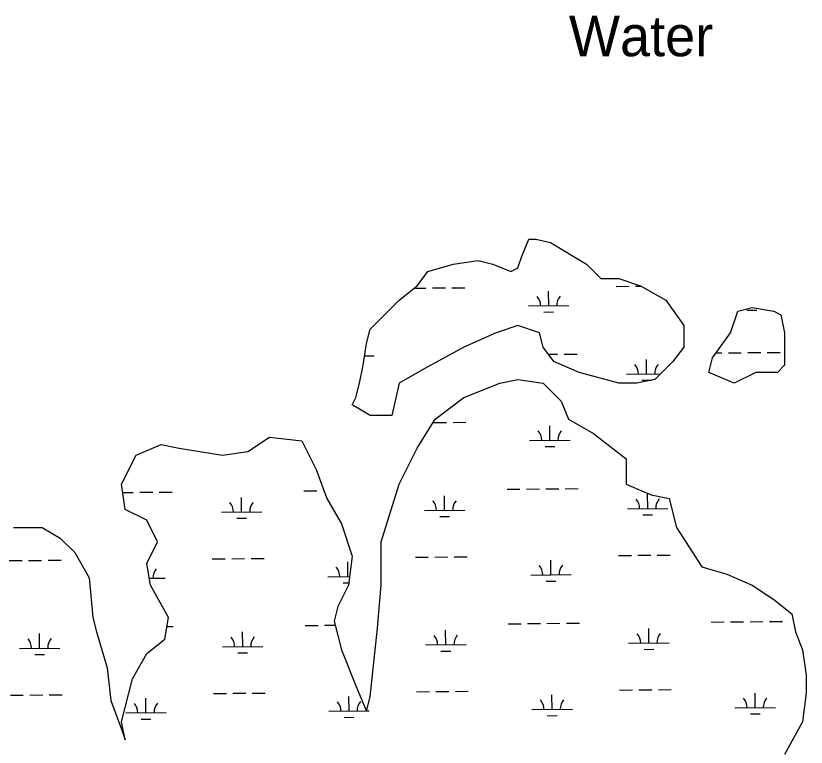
# Model space of a CAD drawing. Extents: x 3568792 to 3606828, y 529143 to 554785.
# Drawn here: x 3592959 to 3594912, y 550062 to 551870 of the extents above; entities that cross this region are included whole.
import ezdxf

# ---------------------------------------------------------------- set-up
doc = ezdxf.new("R2010")
doc.units = 0
for name, color, linetype in [('V-RIVR-IDEN', 7, 'Continuous'), ('V-TOPO-SHOR', 7, 'Continuous'), ('V-WETL-SWMP', 7, 'Continuous')]:
    doc.layers.add(name, color=color, linetype=linetype)

msp = doc.modelspace()

# ---------------------------------------------------------------- linework, layer by layer
at = {"layer": 'V-TOPO-SHOR'}
for p, q in [((3594066.2, 550926.5), (3594155.3, 550962.2)), ((3594155.3, 550962.2), (3594199.8, 550971.1)), ((3594199.8, 550971.1), (3594262.2, 550962.2)), ((3594262.2, 550962.2), (3594306.7, 550917.6)), ((3593995, 550873), (3594066.2, 550926.5)), ((3594306.7, 550917.6), (3594324.5, 550873)), ((3593950.5, 550801.7), (3593995, 550873)), ((3594324.5, 550873), (3594386.8, 550837.4)), ((3593531.9, 550792.8), (3593585.4, 550828.5)), ((3593585.4, 550828.5), (3593665.5, 550819.6)), ((3593665.5, 550819.6), (3593701.1, 550748.3)), ((3594386.8, 550837.4), (3594467, 550775)), ((3593255.9, 550783.9), (3593318.2, 550810.7)), ((3593318.2, 550810.7), (3593362.7, 550801.7)), ((3593362.7, 550801.7), (3593469.6, 550783.9)), ((3593905.9, 550712.6), (3593950.5, 550801.7)), ((3593220.2, 550712.6), (3593255.9, 550783.9)), ((3593469.6, 550783.9), (3593531.9, 550792.8)), ((3594467, 550775), (3594467, 550712.6)), ((3593701.1, 550748.3), (3593727.8, 550677)), ((3593229.1, 550650.2), (3593220.2, 550712.6)), ((3593861.4, 550570), (3593905.9, 550712.6)), ((3594467, 550712.6), (3594529.3, 550685.9)), ((3594529.3, 550685.9), (3594573.9, 550677)), ((3593727.8, 550677), (3593763.5, 550614.6)), ((3594573.9, 550677), (3594591.7, 550605.7)), ((3593282.6, 550623.5), (3593229.1, 550650.2)), ((3592953.1, 550605.7), (3593024.3, 550605.7)), ((3593024.3, 550605.7), (3593068.8, 550579)), ((3593309.3, 550570), (3593282.6, 550623.5)), ((3593763.5, 550614.6), (3593790.2, 550534.4)), ((3594591.7, 550605.7), (3594654, 550507.7)), ((3593068.8, 550579), (3593104.5, 550543.3)), ((3593282.6, 550516.6), (3593309.3, 550570)), ((3593861.4, 550463.1), (3593861.4, 550570)), ((3593104.5, 550543.3), (3593140.1, 550480.9)), ((3593790.2, 550534.4), (3593781.3, 550463.1)), ((3593291.5, 550463.1), (3593282.6, 550516.6)), ((3594654, 550507.7), (3594716.3, 550489.8)), ((3594716.3, 550489.8), (3594778.7, 550463.1)), ((3593140.1, 550480.9), (3593149, 550382.9)), ((3593336, 550382.9), (3593291.5, 550463.1)), ((3593781.3, 550463.1), (3593754.6, 550409.6)), ((3593852.5, 550356.2), (3593861.4, 550463.1)), ((3594778.7, 550463.1), (3594832.1, 550427.5)), ((3593754.6, 550409.6), (3593745.7, 550374)), ((3594832.1, 550427.5), (3594876.6, 550391.8)), ((3594876.6, 550391.8), (3594885.5, 550347.3)), ((3593149, 550382.9), (3593157.9, 550347.3)), ((3593327.1, 550329.4), (3593336, 550382.9)), ((3593745.7, 550374), (3593763.5, 550302.7)), ((3593834.7, 550186.8), (3593852.5, 550356.2)), ((3593157.9, 550347.3), (3593184.6, 550258.1)), ((3594885.5, 550347.3), (3594903.4, 550302.7)), ((3593282.6, 550293.8), (3593327.1, 550329.4)), ((3593246.9, 550231.4), (3593282.6, 550293.8)), ((3593763.5, 550302.7), (3593799.1, 550213.6)), ((3594903.4, 550302.7), (3594912.3, 550240.3)), ((3593184.6, 550258.1), (3593193.5, 550177.9)), ((3594912.3, 550240.3), (3594912.3, 550195.8)), ((3593220.2, 550124.5), (3593246.9, 550231.4)), ((3593799.1, 550213.6), (3593825.8, 550151.2)), ((3594912.3, 550195.8), (3594903.4, 550124.5)), ((3593193.5, 550177.9), (3593220.2, 550106.6)), ((3593825.8, 550151.2), (3593834.7, 550186.8)), ((3593229.1, 550079.9), (3593220.2, 550124.5)), ((3594903.4, 550124.5), (3594858.8, 550044.3)), ((3593220.2, 550106.6), (3593229.1, 550079.9))]:
    msp.add_line(p, q, dxfattribs=at)
for points in [[(3594280, 551309.7), (3594369, 551256.2), (3594404.7, 551220.6), (3594449.2, 551220.6), (3594502.6, 551202.8), (3594565, 551167.1), (3594609.5, 551104.7), (3594609.5, 551051.3), (3594582.8, 551015.6), (3594538.2, 550971.1), (3594493.7, 550962.2), (3594449.2, 550962.2), (3594351.2, 550988.9), (3594288.9, 551015.6), (3594262.2, 551051.3), (3594253.3, 551086.9), (3594199.8, 551104.7), (3594146.4, 551086.9), (3594066.2, 551051.3), (3593968.3, 550997.8), (3593905.9, 550962.2), (3593888.1, 550881.9), (3593834.7, 550881.9), (3593790.2, 550908.7), (3593799.1, 550926.5), (3593808, 550962.2), (3593816.9, 551006.7), (3593825.8, 551060.2), (3593834.7, 551095.8), (3593905.9, 551167.1), (3593950.5, 551202.8), (3593977.2, 551238.4), (3594039.5, 551256.2), (3594101.9, 551265.1), (3594137.5, 551256.2), (3594182, 551238.4), (3594199.8, 551247.3), (3594208.7, 551274.1), (3594226.5, 551318.6), (3594244.4, 551318.6), (3594280, 551309.7)], [(3594725.2, 551086.9), (3594743.1, 551140.4), (3594778.7, 551149.3), (3594832.1, 551140.4), (3594849.9, 551131.5), (3594858.8, 551086.9), (3594858.8, 551006.7), (3594841, 550988.9), (3594787.6, 550988.9), (3594734.2, 550962.2), (3594671.8, 550988.9), (3594680.7, 551024.5), (3594725.2, 551086.9)]]:
    msp.add_lwpolyline(points, dxfattribs=at)
at = {"layer": 'V-WETL-SWMP'}
for p, q in [((3593943.5, 551197.2), (3593972.6, 551197.4)), ((3593988.6, 551197.6), (3594020.6, 551197.8)), ((3594036.6, 551198), (3594068.6, 551198.2)), ((3594442.5, 551201.4), (3594474.5, 551201.7)), ((3594490.5, 551201.8), (3594504.1, 551201.9)), ((3594275.9, 551153.6), (3594275.6, 551189.6)), ((3594225.9, 551153.1), (3594325.9, 551154)), ((3594264, 551138), (3594288, 551138.2)), ((3594765.9, 551142.3), (3594789.9, 551142.5)), ((3594314, 551033.8), (3594346, 551034.1)), ((3594689.6, 551037), (3594703.9, 551037.1)), ((3594719.9, 551037.2), (3594751.9, 551037.5)), ((3594767.9, 551037.6), (3594799.9, 551037.9)), ((3594815.9, 551038), (3594847.9, 551038.3)), ((3593820.7, 551029.6), (3593844.1, 551029.8)), ((3594275.5, 551033.5), (3594298, 551033.7)), ((3594517.8, 550984.8), (3594517.5, 551020.8)), ((3594467.8, 550984.4), (3594552.2, 550985.1)), ((3594066.2, 550926.5), (3594155.3, 550962.2)), ((3594155.3, 550962.2), (3594199.8, 550971.1)), ((3594199.8, 550971.1), (3594262.2, 550962.2)), ((3594262.2, 550962.2), (3594306.7, 550917.6)), ((3594505.9, 550969.3), (3594529.9, 550969.5)), ((3593995, 550873), (3594066.2, 550926.5)), ((3594306.7, 550917.6), (3594324.5, 550873)), ((3593950.5, 550801.7), (3593995, 550873)), ((3593991.4, 550864.9), (3594023.4, 550865.2)), ((3594039.4, 550865.3), (3594071.4, 550865.6)), ((3594324.5, 550873), (3594386.8, 550837.4)), ((3594278.7, 550820.9), (3594278.4, 550856.9)), ((3593531.9, 550792.8), (3593585.4, 550828.5)), ((3593585.4, 550828.5), (3593665.5, 550819.6)), ((3593665.5, 550819.6), (3593701.1, 550748.3)), ((3594228.7, 550820.5), (3594328.7, 550821.3)), ((3594386.8, 550837.4), (3594467, 550775)), ((3593255.9, 550783.9), (3593318.2, 550810.7)), ((3593318.2, 550810.7), (3593362.7, 550801.7)), ((3593362.7, 550801.7), (3593469.6, 550783.9)), ((3593905.9, 550712.6), (3593950.5, 550801.7)), ((3594266.8, 550805.4), (3594290.8, 550805.6)), ((3593220.2, 550712.6), (3593255.9, 550783.9)), ((3593286.6, 550797.1), (3593287, 550797.1)), ((3593469.6, 550783.9), (3593531.9, 550792.8)), ((3594467, 550775), (3594467, 550712.6)), ((3593701.1, 550748.3), (3593727.8, 550677)), ((3593229.1, 550650.2), (3593220.2, 550712.6)), ((3593861.4, 550570), (3593905.9, 550712.6)), ((3594467, 550712.6), (3594529.3, 550685.9)), ((3593223.2, 550691.9), (3593249.1, 550692.1)), ((3593265.1, 550692.3), (3593297.1, 550692.5)), ((3593313.1, 550692.7), (3593345.1, 550693)), ((3593671, 550695.7), (3593703, 550696)), ((3593719, 550696.1), (3593720.7, 550696.1)), ((3594018.7, 550647.9), (3594018.4, 550683.9)), ((3594172.8, 550699.9), (3594204.8, 550700.2)), ((3594220.8, 550700.3), (3594252.8, 550700.6)), ((3594268.8, 550700.7), (3594300.8, 550701)), ((3594316.8, 550701.1), (3594348.8, 550701.4)), ((3594520.6, 550652.1), (3594520.3, 550688.1)), ((3594529.3, 550685.9), (3594573.9, 550677)), ((3593516.8, 550643.7), (3593516.5, 550679.7)), ((3593727.8, 550677), (3593763.5, 550614.6)), ((3594573.9, 550677), (3594591.7, 550605.7)), ((3593282.6, 550623.5), (3593229.1, 550650.2)), ((3593466.8, 550643.2), (3593566.8, 550644.1)), ((3593968.7, 550647.5), (3594068.7, 550648.3)), ((3594470.6, 550651.7), (3594570.6, 550652.5)), ((3593504.9, 550628.1), (3593528.9, 550628.3)), ((3594006.8, 550632.4), (3594030.8, 550632.6)), ((3594508.7, 550636.6), (3594532.7, 550636.8)), ((3592953.1, 550605.7), (3593024.3, 550605.7)), ((3593024.3, 550605.7), (3593068.8, 550579)), ((3593309.3, 550570), (3593282.6, 550623.5)), ((3593763.5, 550614.6), (3593790.2, 550534.4)), ((3594591.7, 550605.7), (3594654, 550507.7)), ((3593068.8, 550579), (3593104.5, 550543.3)), ((3593282.6, 550516.6), (3593309.3, 550570)), ((3593861.4, 550463.1), (3593861.4, 550570)), ((3593104.5, 550543.3), (3593140.1, 550480.9)), ((3593444.4, 550527.6), (3593476.4, 550527.9)), ((3593492.4, 550528), (3593524.4, 550528.3)), ((3593540.4, 550528.4), (3593572.4, 550528.7)), ((3593790.2, 550534.4), (3593781.3, 550463.1)), ((3593946.3, 550531.8), (3593978.3, 550532.1)), ((3593994.3, 550532.2), (3594026.3, 550532.5)), ((3594042.2, 550532.7), (3594074.2, 550532.9)), ((3594448.1, 550536.1), (3594480.1, 550536.3)), ((3594496.1, 550536.5), (3594528.1, 550536.8)), ((3594544.1, 550536.9), (3594576.1, 550537.2)), ((3592942.5, 550523.4), (3592974.5, 550523.6)), ((3592990.5, 550523.8), (3593022.5, 550524)), ((3593038.5, 550524.2), (3593070.5, 550524.5)), ((3593291.5, 550463.1), (3593282.6, 550516.6)), ((3593779.6, 550484), (3593779.3, 550520)), ((3594281.5, 550488.2), (3594281.2, 550524.2)), ((3594654, 550507.7), (3594716.3, 550489.8)), ((3594231.5, 550487.8), (3594331.5, 550488.7)), ((3594716.3, 550489.8), (3594778.7, 550463.1)), ((3593140.1, 550480.9), (3593149, 550382.9)), ((3593288.7, 550479.9), (3593327.7, 550480.2)), ((3593729.6, 550483.6), (3593783.9, 550484)), ((3593767.7, 550468.5), (3593782, 550468.6)), ((3594269.6, 550472.7), (3594293.6, 550472.9)), ((3593336, 550382.9), (3593291.5, 550463.1)), ((3593781.3, 550463.1), (3593754.6, 550409.6)), ((3593852.5, 550356.2), (3593861.4, 550463.1)), ((3594778.7, 550463.1), (3594832.1, 550427.5)), ((3593754.6, 550409.6), (3593745.7, 550374)), ((3594832.1, 550427.5), (3594876.6, 550391.8)), ((3594876.6, 550391.8), (3594885.5, 550347.3)), ((3593149, 550382.9), (3593157.9, 550347.3)), ((3593327.1, 550329.4), (3593336, 550382.9)), ((3593745.7, 550374), (3593763.5, 550302.7)), ((3594677.5, 550371.5), (3594709.5, 550371.8)), ((3594725.5, 550371.9), (3594757.5, 550372.2)), ((3594773.5, 550372.3), (3594805.5, 550372.6)), ((3594821.5, 550372.7), (3594853.5, 550373)), ((3593332.2, 550360.2), (3593347.9, 550360.3)), ((3593673.8, 550363), (3593705.8, 550363.3)), ((3593721.8, 550363.4), (3593748.2, 550363.7)), ((3593834.7, 550186.8), (3593852.5, 550356.2)), ((3594021.5, 550315.2), (3594021.2, 550351.2)), ((3594175.6, 550367.3), (3594207.6, 550367.5)), ((3594223.6, 550367.7), (3594255.6, 550367.9)), ((3594271.6, 550368.1), (3594303.6, 550368.4)), ((3594319.6, 550368.5), (3594351.6, 550368.8)), ((3594523.4, 550319.5), (3594523.1, 550355.5)), ((3593017.7, 550306.8), (3593017.4, 550342.8)), ((3593157.9, 550347.3), (3593184.6, 550258.1)), ((3593519.6, 550311), (3593519.3, 550347)), ((3594885.5, 550347.3), (3594903.4, 550302.7)), ((3593282.6, 550293.8), (3593327.1, 550329.4)), ((3593469.6, 550310.6), (3593569.6, 550311.4)), ((3593971.5, 550314.8), (3594071.5, 550315.6)), ((3594473.4, 550319), (3594573.4, 550319.9)), ((3592967.7, 550306.3), (3593067.7, 550307.2)), ((3593246.9, 550231.4), (3593282.6, 550293.8)), ((3593507.7, 550295.5), (3593531.7, 550295.7)), ((3593763.5, 550302.7), (3593799.1, 550213.6)), ((3594009.6, 550299.7), (3594033.6, 550299.9)), ((3594511.5, 550303.9), (3594535.5, 550304.1)), ((3594903.4, 550302.7), (3594912.3, 550240.3)), ((3593005.8, 550291.2), (3593029.8, 550291.4)), ((3593184.6, 550258.1), (3593193.5, 550177.9)), ((3594912.3, 550240.3), (3594912.3, 550195.8)), ((3593220.2, 550124.5), (3593246.9, 550231.4)), ((3593799.1, 550213.6), (3593825.8, 550151.2)), ((3593447.2, 550194.9), (3593479.2, 550195.2)), ((3593495.2, 550195.3), (3593527.2, 550195.6)), ((3593543.2, 550195.8), (3593575.2, 550196)), ((3593949.1, 550199.2), (3593981.1, 550199.4)), ((3593997.1, 550199.6), (3594029.1, 550199.9)), ((3594045.1, 550200), (3594077.1, 550200.3)), ((3594450.9, 550203.4), (3594482.9, 550203.7)), ((3594498.9, 550203.8), (3594530.9, 550204.1)), ((3594546.9, 550204.2), (3594578.9, 550204.5)), ((3594786.2, 550159.8), (3594785.9, 550195.8)), ((3594912.3, 550195.8), (3594903.4, 550124.5)), ((3592945.3, 550190.7), (3592977.3, 550191)), ((3592993.3, 550191.1), (3593025.3, 550191.4)), ((3593041.3, 550191.5), (3593073.3, 550191.8)), ((3593193.5, 550177.9), (3593220.2, 550106.6)), ((3593280.5, 550147.1), (3593280.2, 550183.1)), ((3593782.4, 550151.3), (3593782.1, 550187.3)), ((3593825.8, 550151.2), (3593834.7, 550186.8)), ((3594284.3, 550155.6), (3594284, 550191.6)), ((3594234.3, 550155.2), (3594334.3, 550156)), ((3594736.2, 550159.4), (3594836.2, 550160.2)), ((3593230.5, 550146.7), (3593330.5, 550147.5)), ((3593732.4, 550150.9), (3593825.6, 550151.7)), ((3593770.5, 550135.8), (3593794.5, 550136)), ((3593825.9, 550151.7), (3593832.4, 550151.8)), ((3594272.4, 550140), (3594296.4, 550140.2)), ((3594774.3, 550144.3), (3594798.3, 550144.5)), ((3593229.1, 550079.9), (3593220.2, 550124.5)), ((3593268.6, 550131.6), (3593292.6, 550131.8)), ((3594903.4, 550124.5), (3594858.8, 550044.3)), ((3593220.2, 550106.6), (3593229.1, 550079.9))]:
    msp.add_line(p, q, dxfattribs=at)
for points in [[(3594369, 551256.2), (3594404.7, 551220.6), (3594449.2, 551220.6), (3594502.6, 551202.8), (3594565, 551167.1), (3594609.5, 551104.7), (3594609.5, 551051.3), (3594582.8, 551015.6), (3594538.2, 550971.1), (3594493.7, 550962.2), (3594449.2, 550962.2), (3594351.2, 550988.9), (3594288.9, 551015.6), (3594262.2, 551051.3), (3594253.3, 551086.9), (3594199.8, 551104.7), (3594146.4, 551086.9), (3594066.2, 551051.3), (3593968.3, 550997.8), (3593905.9, 550962.2), (3593888.1, 550881.9), (3593834.7, 550881.9), (3593790.2, 550908.7), (3593799.1, 550926.5), (3593808, 550962.2), (3593816.9, 551006.7), (3593825.8, 551060.2), (3593834.7, 551095.8), (3593905.9, 551167.1), (3593950.5, 551202.8), (3593977.2, 551238.4), (3594039.5, 551256.2), (3594101.9, 551265.1), (3594137.5, 551256.2), (3594182, 551238.4), (3594199.8, 551247.3), (3594208.7, 551274.1), (3594226.5, 551318.6), (3594244.4, 551318.6), (3594280, 551309.7)], [(3594734.2, 550962.2), (3594671.8, 550988.9), (3594680.7, 551024.5), (3594725.2, 551086.9), (3594743.1, 551140.4), (3594778.7, 551149.3), (3594832.1, 551140.4), (3594849.9, 551131.5), (3594858.8, 551086.9), (3594858.8, 551006.7), (3594841, 550988.9), (3594787.6, 550988.9)]]:
    msp.add_lwpolyline(points, close=True, dxfattribs=at)
for centre, start, end in [((3594220.6, 551153.6), 359.7115, 41.2552), ((3594331.1, 551154.5), 139.7115, 181.2552), ((3594462.5, 550984.8), 359.7115, 41.2552), ((3594573, 550985.7), 139.7115, 181.2552), ((3594223.4, 550820.9), 359.7115, 41.2552), ((3594333.9, 550821.8), 139.7115, 181.2552), ((3593461.5, 550643.7), 359.7115, 41.2552), ((3593572, 550644.6), 139.7115, 181.2552), ((3593963.4, 550647.9), 359.7115, 41.2552), ((3594073.9, 550648.8), 139.7115, 181.2552), ((3594465.3, 550652.1), 359.7115, 41.2552), ((3594575.8, 550653.1), 139.7115, 181.2552), ((3593724.3, 550484), 359.7115, 41.2552), ((3594226.2, 550488.2), 359.7115, 41.2552), ((3594336.7, 550489.2), 139.7115, 181.2552), ((3593332.9, 550480.7), 139.7115, 181.2552), ((3593464.4, 550311), 359.7115, 41.2552), ((3593574.8, 550311.9), 139.7115, 181.2552), ((3593966.2, 550315.2), 359.7115, 41.2552), ((3594076.7, 550316.2), 139.7115, 181.2552), ((3594468.1, 550319.5), 359.7115, 41.2552), ((3594578.6, 550320.4), 139.7115, 181.2552), ((3592962.5, 550306.8), 359.7115, 41.2552), ((3593072.9, 550307.7), 139.7115, 181.2552), ((3593727.1, 550151.4), 359.7115, 41.2552), ((3593837.6, 550152.3), 139.7115, 181.2552), ((3594229, 550155.6), 359.7115, 41.2552), ((3594339.5, 550156.5), 139.7115, 181.2552), ((3594730.9, 550159.8), 359.7115, 41.2552), ((3594841.4, 550160.8), 139.7115, 181.2552), ((3593225.3, 550147.1), 359.7115, 41.2552), ((3593335.7, 550148), 139.7115, 181.2552)]:
    msp.add_arc(centre, 35.2, start, end, dxfattribs=at)

# ---------------------------------------------------------------- texts
at = {"layer": 'V-RIVR-IDEN'}
msp.add_text('Water', height=100, dxfattribs=at).set_placement((3594325.9, 551770.5))

doc.saveas('drawing.dxf')
